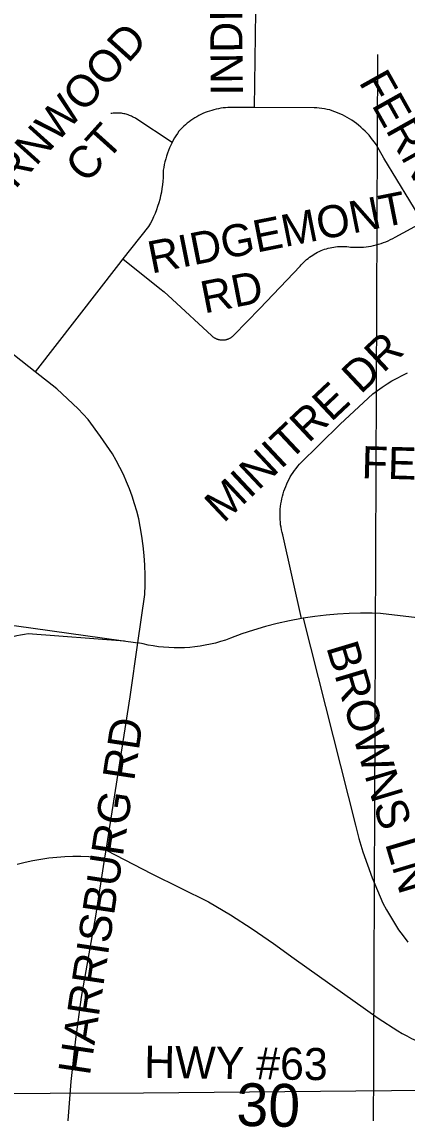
# Model space of a CAD drawing. Extents: x 1670563 to 1761545, y 515755 to 578944.
# Drawn here: x 1698114 to 1699015, y 539003 to 541555 of the extents above; entities that cross this region are included whole.
import ezdxf

# ---------------------------------------------------------------- set-up
doc = ezdxf.new("R2010")
doc.units = 0
for name, color, linetype in [('5_sectionlines', 7, 'Continuous'), ('62_text', 7, 'Continuous'), ('STREETCL', 7, 'Continuous'), ('STRNAMES', 7, 'Continuous')]:
    doc.layers.add(name, color=color, linetype=linetype)

msp = doc.modelspace()

# ---------------------------------------------------------------- linework, layer by layer
at = {"layer": '5_sectionlines'}
msp.add_line((1698945.2, 541478.2), (1698935.3, 538868.1), dxfattribs=at)
at = {"layer": 'STREETCL'}
for points in [[(1698657.5, 541354), (1698662.1, 541635.9), (1698662.9, 541692.6)], [(1698144.6, 540736.3), (1697969.2, 540874), (1697913.3, 540918.4), (1697891.5, 540935.2), (1697881.4, 540943.9), (1697871.6, 540953), (1697862.1, 540962.4), (1697852.9, 540972.1), (1697683.4, 541156.6), (1697466.9, 541404.8), (1697446.4, 541428.7)], [(1698657.5, 541354), (1698605.9, 541354.2), (1698600.5, 541354.2), (1698595.1, 541354), (1698589.7, 541353.6), (1698584.3, 541353.1), (1698578.9, 541352.4), (1698573.5, 541351.4), (1698568.2, 541350.3), (1698562.9, 541349.1), (1698557.7, 541347.6), (1698552.5, 541346), (1698547.4, 541344.2), (1698542.3, 541342.3), (1698537.3, 541340.2), (1698532.4, 541337.9), (1698527.6, 541335.4), (1698522.8, 541332.8), (1698518.1, 541330), (1698513.6, 541327.1), (1698509.1, 541324), (1698504.7, 541320.8), (1698500.5, 541317.4), (1698496.3, 541313.9), (1698492.3, 541310.3), (1698488.4, 541306.5), (1698484.6, 541302.6), (1698481, 541298.6), (1698477.5, 541293.5), (1698474.2, 541288.4), (1698471, 541283.1), (1698467.9, 541277.8), (1698465.1, 541272.4)], [(1699051.1, 541085.8), (1698960.6, 541235.5), (1698942, 541268), (1698938.1, 541273.5), (1698934.1, 541279), (1698930, 541284.3), (1698925.6, 541289.4), (1698921.1, 541294.4), (1698916.4, 541299.3), (1698911.5, 541303.9), (1698906.5, 541308.4), (1698901.3, 541312.8), (1698896, 541316.9), (1698890.8, 541320.7), (1698885.5, 541324.3), (1698880.1, 541327.7), (1698874.6, 541331), (1698869, 541334), (1698863.3, 541336.9), (1698857.6, 541339.6), (1698851.7, 541342.1), (1698845.7, 541344.4), (1698839.7, 541346.5), (1698833.6, 541348.5), (1698827.6, 541349.8), (1698821.6, 541350.9), (1698815.5, 541351.8), (1698809.4, 541352.6), (1698803.3, 541353.1), (1698797.2, 541353.4), (1698657.5, 541354)], [(1698465.1, 541272.4), (1698380, 541328.3), (1698377.7, 541329.8), (1698375.3, 541331.2), (1698372.9, 541332.5), (1698370.4, 541333.7), (1698367.9, 541334.9), (1698365.3, 541335.9), (1698362.7, 541336.9), (1698360.1, 541337.8), (1698357.4, 541338.5), (1698354.8, 541339.2), (1698352.1, 541339.8), (1698349.3, 541340.3), (1698346.6, 541340.7), (1698343.9, 541341), (1698341.1, 541341.2), (1698338.3, 541341.4), (1698335.6, 541341.4), (1698332.8, 541341.3), (1698330, 541341.1), (1698327.3, 541340.9), (1698324.5, 541340.5), (1698321.8, 541340)], [(1698465.1, 541272.4), (1698462.1, 541266.2), (1698459.3, 541260), (1698456.7, 541253.6), (1698454.3, 541247.2), (1698452.1, 541240.7), (1698450.2, 541234.2), (1698448.4, 541227.6), (1698446.9, 541220.9), (1698445.7, 541214.2), (1698444.6, 541207.4), (1698444.5, 541198.8), (1698444.2, 541190.2), (1698443.6, 541181.7), (1698442.6, 541173.1), (1698441.5, 541164.6), (1698440, 541156.2), (1698438.2, 541147.7), (1698436.2, 541139.4), (1698433.9, 541131.1), (1698431.3, 541122.9), (1698428.5, 541114.8), (1698425.3, 541106.8), (1698422, 541098.9), (1698418.3, 541091.1), (1698414.4, 541083.5), (1698410.3, 541075.9), (1698350.2, 541000.1)], [(1698584.1, 540810.7), (1698585.4, 540810.7), (1698586.6, 540810.8), (1698587.9, 540811), (1698589.1, 540811.1), (1698590.3, 540811.4), (1698591.5, 540811.6), (1698592.8, 540811.9), (1698594, 540812.3), (1698595.2, 540812.7), (1698596.3, 540813.1), (1698597.5, 540813.6), (1698598.6, 540814.1), (1698599.8, 540814.6), (1698600.9, 540815.2), (1698602, 540815.8), (1698603, 540816.4), (1698604.1, 540817.1), (1698605.1, 540817.9), (1698606.1, 540818.6), (1698607.1, 540819.4), (1698608, 540820.2), (1698608.9, 540821.1), (1698609.8, 540822), (1698670.4, 540884.6), (1698764.3, 540983.1), (1698767.2, 540986.5), (1698770.1, 540989.7), (1698773.2, 540992.9), (1698776.4, 540995.9), (1698779.7, 540998.8), (1698783.1, 541001.6), (1698786.6, 541004.3), (1698790.2, 541006.9), (1698793.9, 541009.3), (1698797.7, 541011.7), (1698801.5, 541013.8), (1698805.4, 541015.9), (1698809.4, 541017.8), (1698813.4, 541019.6), (1698817.5, 541021.2), (1698821.7, 541022.7), (1698825.9, 541024.1), (1698830.1, 541025.3), (1698834.4, 541026.3), (1698838.7, 541027.2), (1698843.1, 541028), (1698847.4, 541028.6), (1698851.8, 541029), (1698856.2, 541029.4), (1698860.6, 541029.5), (1698865, 541029.5), (1698869.4, 541029.4), (1698873.8, 541029.1), (1698878.2, 541028.6), (1698882.6, 541028), (1698888.6, 541027.6), (1698894.6, 541027.4), (1698900.6, 541027.4), (1698906.6, 541027.6), (1698912.6, 541028), (1698918.6, 541028.6), (1698924.5, 541029.4), (1698930.5, 541030.4), (1698936.3, 541031.6), (1698942.2, 541033), (1698948, 541034.5), (1698953.7, 541036.3), (1698959.4, 541038.3), (1698965, 541040.4), (1698970.5, 541042.7), (1698976, 541045.3), (1698981.4, 541047.9), (1698986.7, 541050.8), (1699051.1, 541085.8)], [(1698350.2, 541000.1), (1698339.8, 540986.9), (1698144.6, 540736.3)], [(1698350.2, 541000.1), (1698436.6, 540930.9), (1698446.4, 540922.9), (1698455.9, 540914.6), (1698465.1, 540906), (1698557.8, 540820.5), (1698558.7, 540819.7), (1698559.7, 540818.9), (1698560.7, 540818.1), (1698561.7, 540817.4), (1698562.7, 540816.7), (1698563.8, 540816), (1698564.9, 540815.4), (1698566, 540814.8), (1698567.1, 540814.3), (1698568.2, 540813.7), (1698569.4, 540813.3), (1698570.6, 540812.8), (1698571.8, 540812.4), (1698573, 540812.1), (1698574.2, 540811.7), (1698575.4, 540811.5), (1698576.6, 540811.2), (1698577.9, 540811), (1698579.1, 540810.9), (1698580.4, 540810.8), (1698581.6, 540810.7), (1698582.9, 540810.7), (1698584.1, 540810.7)], [(1698385.2, 540102.9), (1698401.3, 540215.4), (1698401.9, 540238.3), (1698401.9, 540261.2), (1698401.1, 540284), (1698399.6, 540306.9), (1698397.4, 540329.7), (1698394.5, 540352.3), (1698390.8, 540374.9), (1698387, 540392.8), (1698382.6, 540410.5), (1698377.5, 540428), (1698371.8, 540445.4), (1698365.6, 540462.5), (1698358.7, 540479.4), (1698351.2, 540496.1), (1698343.2, 540512.5), (1698334.6, 540528.6), (1698325.4, 540544.3), (1698297.9, 540585.2), (1698269, 540625.1), (1698245.2, 540649.5), (1698220.8, 540673.2), (1698195.7, 540696.2), (1698144.6, 540736.3)], [(1698767.6, 540159.6), (1698723.7, 540355), (1698722.2, 540360.9), (1698720.9, 540366.9), (1698719.9, 540372.9), (1698719, 540378.9), (1698718.4, 540385), (1698717.9, 540391), (1698717.7, 540397.1), (1698717.7, 540403.2), (1698717.8, 540409.3), (1698718.2, 540415.4), (1698718.8, 540421.4), (1698719.6, 540427.5), (1698720.6, 540433.5), (1698721.8, 540439.5), (1698723.2, 540445.4), (1698724.8, 540451.3), (1698726.6, 540457.1), (1698728.7, 540462.8), (1698730.9, 540468.5), (1698733.2, 540474.1), (1698735.8, 540479.6), (1698738.6, 540485.1), (1698741.5, 540490.4), (1698744.7, 540495.6), (1698748, 540500.7), (1698751.5, 540505.7), (1698755.1, 540510.6), (1698758.9, 540515.4), (1698762.9, 540520), (1698858.5, 540614), (1698934.3, 540684.7), (1698945.1, 540692.9), (1698956.3, 540700.7), (1698967.7, 540708.1), (1698979.3, 540715.1), (1698991.2, 540721.8), (1699003.3, 540727.9), (1699015.6, 540733.7)], [(1698772, 540160.4), (1698767.6, 540159.6), (1698739.3, 540154.3), (1698711.2, 540148), (1698683.4, 540140.7), (1698655.8, 540132.5), (1698628.5, 540123.3), (1698601.5, 540113.3), (1698590, 540109.2), (1698578.3, 540105.5), (1698566.5, 540102.2), (1698554.7, 540099.4), (1698542.7, 540096.9), (1698530.6, 540094.9), (1698518.5, 540093.2), (1698506.4, 540092), (1698494.2, 540091.2), (1698482, 540090.9), (1698469.7, 540090.9), (1698457.5, 540091.4), (1698445.3, 540092.2), (1698433.2, 540093.5), (1698421.1, 540095.3), (1698409.1, 540097.4), (1698397.1, 540099.9), (1698385.2, 540102.9)], [(1699038.2, 540161), (1698952.6, 540171.1), (1698932.8, 540171.6), (1698905.9, 540171.9), (1698879, 540171.3), (1698852.1, 540169.8), (1698825.3, 540167.5), (1698798.6, 540164.4), (1698772, 540160.4)], [(1698772, 540160.4), (1698893.7, 539676.2), (1698902.1, 539645), (1698911.4, 539614.2), (1698921.7, 539583.6), (1698933, 539553.4), (1698945.1, 539523.5), (1698958.2, 539494), (1698966.6, 539478), (1698975.5, 539462.4), (1698984.9, 539447), (1698994.8, 539431.9), (1699005.3, 539417.2), (1699016.2, 539402.9)], [(1697982.2, 540152.7), (1698006.1, 540152), (1698030, 540150.6), (1698053.9, 540148.5), (1698077.7, 540145.7), (1698101.4, 540142.2), (1698385.2, 540102.9)], [(1697950.7, 540034.4), (1697980.9, 540059.3), (1697987.8, 540065.2), (1697995, 540070.8), (1698002.4, 540076.1), (1698009.9, 540081.2), (1698017.6, 540086.1), (1698025.5, 540090.7), (1698033.5, 540095.1), (1698041.6, 540099.1), (1698049.9, 540102.9), (1698058.3, 540106.5), (1698066.8, 540109.7), (1698075.4, 540112.7), (1698084.1, 540115.3), (1698092.9, 540117.7), (1698101.7, 540119.8), (1698110.7, 540121.6), (1698119.6, 540123.1), (1698128.7, 540124.3), (1698354.1, 540107.2)], [(1698310.9, 539618.2), (1698367.3, 539976.5), (1698385.2, 540102.9)], [(1698308, 539599.8), (1698310.9, 539618.2)], [(1698310.9, 539618.2), (1698418.1, 539562.6), (1698550.3, 539497.3), (1698601.9, 539466.3), (1698652.5, 539433.8), (1698702.1, 539399.8), (1698750.8, 539364.4), (1698946.7, 539225), (1698993, 539195.7), (1699003.4, 539189.4), (1699014, 539183.4), (1699024.8, 539177.8), (1699035.8, 539172.5), (1699047, 539167.7), (1699074.7, 539156.6), (1699102.9, 539146.5), (1699131.4, 539137.4), (1699160.1, 539129.2), (1699189.1, 539122), (1699218.4, 539115.8), (1699247.8, 539110.6), (1699407.4, 539095.2), (1699790.6, 539062.5)], [(1698103.2, 539585.4), (1698121.4, 539589.9), (1698139.8, 539593.8), (1698158.3, 539597), (1698176.9, 539599.6), (1698195.6, 539601.5), (1698214.3, 539602.9), (1698233, 539603.5), (1698251.8, 539603.6), (1698270.6, 539603), (1698289.3, 539601.7), (1698308, 539599.8)], [(1698198.7, 538410.7), (1698199.9, 538551.5), (1698204.2, 538692.2), (1698214.5, 538884.8), (1698229.4, 539077.1), (1698239.7, 539175.8), (1698253, 539274.1), (1698286.6, 539463.6), (1698308, 539599.8)], [(1699790.6, 539062.5), (1699309.9, 539058.6), (1698728.9, 539052.9), (1698398.4, 539049.5), (1698179.9, 539049.3), (1697927.5, 539047.8), (1697396.7, 539042.6), (1696323.3, 539033.7), (1696137.8, 539032.3), (1695996.2, 539031.2)]]:
    msp.add_lwpolyline(points, dxfattribs=at)

# ---------------------------------------------------------------- texts
at = {"layer": '62_text'}
msp.add_text('30', height=100, rotation=358.9311, dxfattribs=at).set_placement((1698614.9, 538973.4))
at = {"layer": 'STRNAMES'}
for s, rotation, p in [('INDIAN TRAILS', 90.5, (1698630.7, 541382.3)), ('FERNWOOD', 48.0312, (1698012.4, 541066.4)), ('FERNWOOD DR.', 299.2669, (1698900.6, 541413.8)), ('CT', 48.0312, (1698264.9, 541174.1)), ('RIDGEMONT', 11.2645, (1698417, 540965.8)), ('RD', 11.1414, (1698540.4, 540872.5)), ('MINITRE DR', 43.2236, (1698585.3, 540380.9)), ('FERNWOOD', 358.37, (1698907.5, 540487.8)), ('BROWNS LN ', 286.6598, (1698825.2, 540092.5)), ('HARRISBURG RD', 81.4466, (1698272.7, 539089.2)), ('HWY #63', 359.2392, (1698399.5, 539085.7))]:
    msp.add_text(s, height=75, rotation=rotation, dxfattribs=at).set_placement(p)

doc.saveas('drawing.dxf')
